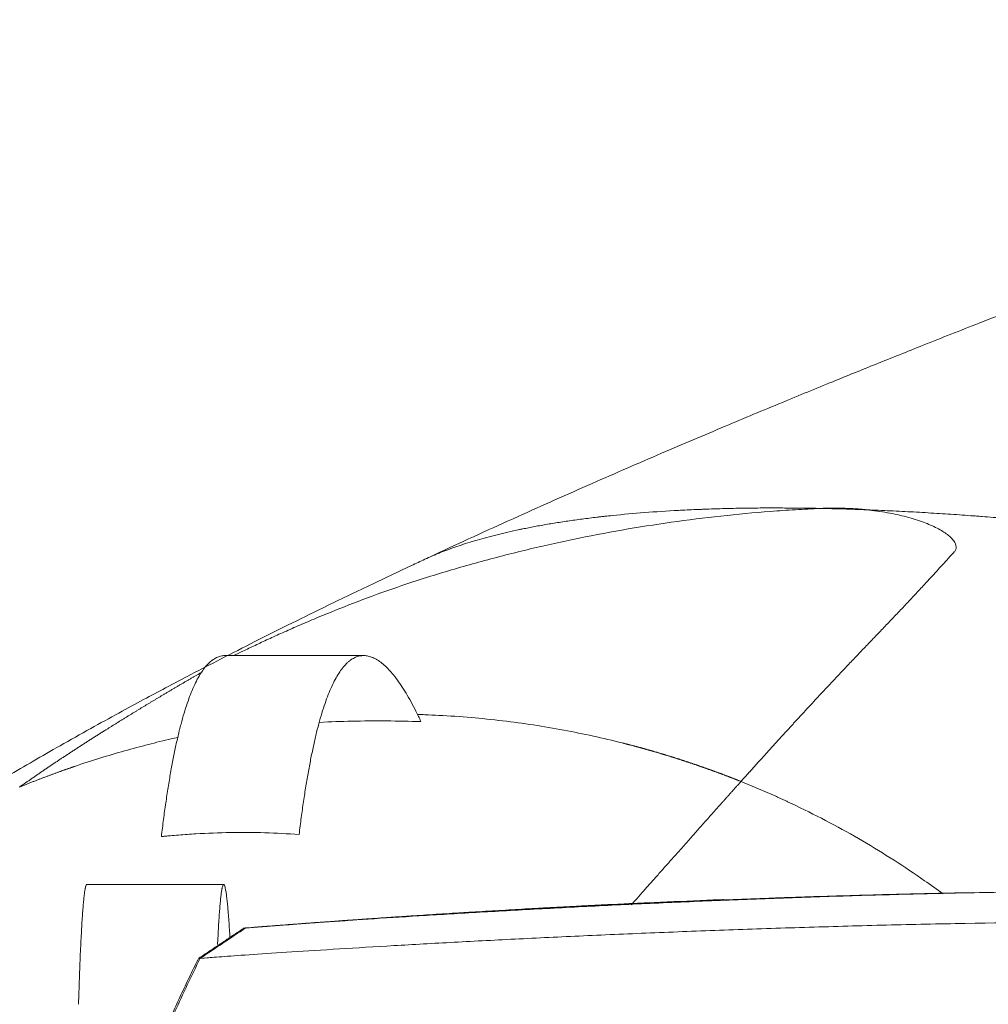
# Model space of a CAD drawing. Header units: millimetres. Extents: x 0 to 594, y 0 to 420.
# Tile 395 of 420: x 440 to 453, y 140 to 153. Entities that reach past the tile are written whole.
import ezdxf

# ---------------------------------------------------------------- set-up
doc = ezdxf.new("R2010")
doc.units = ezdxf.units.MM
doc.layers.add('1', color=7, linetype='Continuous', true_color=0xffffff)
doc.styles.add('Arial Unicode MS', font='txt')
doc.dimstyles.get("Standard").update_dxf_attribs({"dimtxt": 0.18, "dimasz": 0.18, "dimexe": 0.18, "dimexo": 0.0625, "dimgap": 0.09, "dimtad": 0, "dimtih": 1, "dimtoh": 1, "dimdec": 4, "dimzin": 0, "dimdsep": 46, "dimtxsty": 'Standard', "dimcen": 0.09, "dimadec": 0, "dimazin": 0, "dimtfac": 1, "dimtdec": 4, "dimtofl": 0, "dimtmove": 0, "dimatfit": 3, "dimfxl": 0, "dimtolj": 1, "dimtzin": 0, "dimarcsym": 0})

# ---------------------------------------------------------------- blocks, each defined once
blk = doc.blocks.new('_U4')
at = {"layer": '1', "color": 18, "lineweight": 13}
for p, q in [((437.936, 115.069), (437.936, 181.233)), ((519.436, 115.069), (519.436, 181.233)), ((437.936, 179.233), (472.602, 179.233)), ((519.436, 179.233), (484.769, 179.233))]:
    blk.add_line(p, q, dxfattribs=at)
at = {"layer": '1', "color": 18}
for points in [[(437.936, 179.233), (441.436, 180.171), (441.436, 178.295)], [(519.436, 179.233), (515.936, 178.295), (515.936, 180.171)]]:
    blk.add_solid(points, dxfattribs=at)
at = {"layer": '1', "color": 18, "linetype": 'Continuous', "lineweight": 13, "char_height": 3.5, "attachment_point": 7, "line_spacing_factor": 1.047437, "style": 'Arial Unicode MS'}
for s, insert in [('\\fArial Unicode MS|b0|i0;\\W1.0000;1.63', (474.288, 176.597)), ('\\fArial Unicode MS|b0|i0;\\W1.0000;DEFLATED TUBES WIDTH', (448.982, 169.538))]:
    blk.add_mtext(s, dxfattribs=dict(at, insert=insert))

msp = doc.modelspace()

# ---------------------------------------------------------------- linework, layer by layer
at = {"layer": '1', "color": 155, "linetype": 'Continuous', "lineweight": 13}
for p, q in [((444.892, 144.591), (443.121, 144.591)), ((443.102, 141.662), (441.351, 141.662)), ((443.462, 141.113), (443.459, 141.113))]:
    msp.add_line(p, q, dxfattribs=at)
for points, knots in [([(455.067, 149.726), (454.904, 149.665), (454.413, 149.479), (453.642, 149.185), (452.8, 148.857), (452.081, 148.573), (451.459, 148.324), (450.86, 148.081), (450.214, 147.816), (449.482, 147.51), (448.668, 147.164), (447.78, 146.779), (446.833, 146.356), (446.118, 146.031), (445.734, 145.85), (445.668, 145.819)], [0, 0, 0, 0, 0.045545, 0.138583, 0.221075, 0.293022, 0.354419, 0.412, 0.479621, 0.557709, 0.646275, 0.745336, 0.854917, 0.975054, 1, 1, 1, 1]), ([(450.734, 146.473), (450.658, 146.475), (450.506, 146.477), (450.354, 146.478), (450.202, 146.479), (450.127, 146.479), (449.975, 146.479), (449.899, 146.478), (449.747, 146.476), (449.672, 146.475), (449.52, 146.471), (449.445, 146.469), (449.331, 146.466), (449.293, 146.464), (449.246, 146.463), (449.237, 146.462), (449.218, 146.462), (449.208, 146.461), (449.18, 146.46), (449.086, 146.456), (448.993, 146.452), (448.772, 146.44), (448.628, 146.431), (448.347, 146.409), (448.21, 146.397), (448.043, 146.379), (448.001, 146.375), (447.96, 146.37), (447.943, 146.368), (447.935, 146.368), (447.911, 146.365), (447.829, 146.355), (447.75, 146.345), (447.625, 146.329), (447.564, 146.321), (447.445, 146.303), (447.387, 146.294), (447.273, 146.276), (447.161, 146.256), (447.054, 146.236), (446.976, 146.221), (446.95, 146.216), (446.918, 146.209), (446.911, 146.208), (446.899, 146.205), (446.879, 146.201), (446.861, 146.197), (446.798, 146.184), (446.75, 146.173), (446.656, 146.151), (446.61, 146.14), (446.521, 146.117), (446.477, 146.106), (446.393, 146.083), (446.352, 146.071), (446.272, 146.047), (446.233, 146.035), (446.158, 146.011), (446.121, 145.999), (446.049, 145.975), (446.014, 145.962), (445.947, 145.937), (445.914, 145.925), (445.866, 145.906), (445.842, 145.896), (445.815, 145.885), (445.803, 145.88), (445.796, 145.877), (445.792, 145.875), (445.758, 145.861), (445.728, 145.848), (445.688, 145.829), (445.677, 145.824), (445.665, 145.819)], [0, 0, 0, 0, 0.033997, 0.067995, 0.067995, 0.101992, 0.101992, 0.13599, 0.13599, 0.169987, 0.169987, 0.203984, 0.203984, 0.220983, 0.220983, 0.225233, 0.225233, 0.229483, 0.229483, 0.237982, 0.271979, 0.271979, 0.339974, 0.339974, 0.407969, 0.407969, 0.424968, 0.429217, 0.429217, 0.433467, 0.433467, 0.441966, 0.475964, 0.475964, 0.509961, 0.509961, 0.543959, 0.543959, 0.577956, 0.611953, 0.611953, 0.628952, 0.628952, 0.633202, 0.633202, 0.637452, 0.645951, 0.645951, 0.679948, 0.679948, 0.713946, 0.713946, 0.747943, 0.747943, 0.781941, 0.781941, 0.815938, 0.815938, 0.849935, 0.849935, 0.883933, 0.883933, 0.91793, 0.91793, 0.934929, 0.943428, 0.947678, 0.947678, 0.951928, 0.951928, 0.985925, 0.985925, 1, 1, 1, 1]), ([(445.709, 145.593), (445.913, 145.657), (446.323, 145.778), (446.944, 145.939), (447.568, 146.079), (447.987, 146.16), (448.407, 146.233), (448.827, 146.299), (449.461, 146.379), (449.885, 146.418), (450.203, 146.443), (450.362, 146.454), (450.548, 146.464), (450.628, 146.468), (450.681, 146.471), (450.707, 146.472), (450.734, 146.473)], [0, 0, 0, 0, 0.125, 0.25, 0.375, 0.5, 0.5, 0.625, 0.75, 0.875, 0.875, 0.9375, 0.96875, 0.984375, 0.984375, 1, 1, 1, 1]), ([(451.328, 146.456), (451.327, 146.456), (451.325, 146.456), (451.321, 146.456), (451.317, 146.457), (451.313, 146.457), (451.31, 146.457), (451.306, 146.458), (451.302, 146.458), (451.298, 146.459), (451.295, 146.459), (451.291, 146.459), (451.287, 146.46), (451.283, 146.46), (451.28, 146.46), (451.276, 146.461), (451.272, 146.461), (451.268, 146.461), (451.264, 146.462), (451.261, 146.462), (451.257, 146.462), (451.253, 146.463), (451.249, 146.463), (451.246, 146.463), (451.242, 146.464), (451.238, 146.464), (451.234, 146.464), (451.231, 146.464), (451.227, 146.465), (451.223, 146.465), (451.219, 146.465), (451.216, 146.466), (451.212, 146.466), (451.208, 146.466), (451.204, 146.466), (451.2, 146.467), (451.197, 146.467), (451.193, 146.467), (451.189, 146.467), (451.185, 146.468), (451.182, 146.468), (451.178, 146.468), (451.174, 146.468), (451.17, 146.469), (451.166, 146.469), (451.163, 146.469), (451.159, 146.469), (451.155, 146.47), (451.151, 146.47), (451.148, 146.47), (451.144, 146.47), (451.14, 146.47), (451.136, 146.471), (451.133, 146.471), (451.129, 146.471), (451.125, 146.471), (451.121, 146.472), (451.118, 146.472), (451.114, 146.472), (451.11, 146.472), (451.106, 146.472), (451.102, 146.472), (451.099, 146.473), (451.095, 146.473), (451.091, 146.473), (451.087, 146.473), (451.084, 146.473), (451.08, 146.473), (451.076, 146.474), (451.072, 146.474), (451.069, 146.474), (451.065, 146.474), (451.061, 146.474), (451.057, 146.474), (451.054, 146.474), (451.05, 146.475), (451.046, 146.475), (451.042, 146.475), (451.039, 146.475), (451.035, 146.475), (451.031, 146.475), (451.027, 146.475), (451.024, 146.475), (451.02, 146.475), (451.016, 146.476), (451.013, 146.476), (451.009, 146.476), (451.005, 146.476), (451.001, 146.476), (450.998, 146.476), (450.994, 146.476), (450.99, 146.476), (450.986, 146.476), (450.983, 146.476), (450.979, 146.476), (450.975, 146.476), (450.972, 146.476), (450.968, 146.477), (450.964, 146.477), (450.961, 146.477), (450.957, 146.477), (450.953, 146.477), (450.949, 146.477), (450.946, 146.477), (450.942, 146.477), (450.938, 146.477), (450.935, 146.477), (450.931, 146.477), (450.927, 146.477), (450.924, 146.477), (450.92, 146.477), (450.916, 146.477), (450.913, 146.477), (450.909, 146.477), (450.905, 146.477), (450.902, 146.477), (450.898, 146.477), (450.894, 146.477), (450.891, 146.477), (450.887, 146.477), (450.883, 146.477), (450.88, 146.477), (450.876, 146.477), (450.873, 146.477), (450.869, 146.477), (450.865, 146.477), (450.862, 146.477), (450.858, 146.477), (450.854, 146.477), (450.851, 146.476), (450.847, 146.476), (450.844, 146.476), (450.84, 146.476), (450.836, 146.476), (450.833, 146.476), (450.829, 146.476), (450.826, 146.476), (450.822, 146.476), (450.818, 146.476), (450.815, 146.476), (450.811, 146.476), (450.808, 146.476), (450.804, 146.476), (450.801, 146.475), (450.797, 146.475), (450.794, 146.475), (450.79, 146.475), (450.786, 146.475), (450.783, 146.475), (450.779, 146.475), (450.776, 146.475), (450.772, 146.475), (450.769, 146.474), (450.765, 146.474), (450.762, 146.474), (450.758, 146.474), (450.755, 146.474), (450.751, 146.474), (450.748, 146.474), (450.744, 146.474), (450.741, 146.473), (450.737, 146.473), (450.735, 146.473), (450.734, 146.473)], [0, 0, 0, 0, 0.006209, 0.012417, 0.018626, 0.024835, 0.031044, 0.037254, 0.043463, 0.049672, 0.055882, 0.062091, 0.068301, 0.07451, 0.08072, 0.08693, 0.09314, 0.09935, 0.10556, 0.11177, 0.11798, 0.124191, 0.130401, 0.136611, 0.142822, 0.149033, 0.155243, 0.161454, 0.167665, 0.173876, 0.180087, 0.186298, 0.192509, 0.19872, 0.204931, 0.211143, 0.217354, 0.223566, 0.229777, 0.235989, 0.242201, 0.248413, 0.254624, 0.260836, 0.267048, 0.27326, 0.279473, 0.285685, 0.291897, 0.29811, 0.304322, 0.310535, 0.316747, 0.32296, 0.329173, 0.335386, 0.341599, 0.347812, 0.354025, 0.360239, 0.366452, 0.372665, 0.378879, 0.385093, 0.391306, 0.39752, 0.403734, 0.409948, 0.416163, 0.422377, 0.428591, 0.434806, 0.441021, 0.447236, 0.45345, 0.459665, 0.465881, 0.472096, 0.478311, 0.484527, 0.490742, 0.496958, 0.503173, 0.509389, 0.515605, 0.52182, 0.528036, 0.534252, 0.540468, 0.546684, 0.5529, 0.559116, 0.565332, 0.571548, 0.577764, 0.58398, 0.590196, 0.596412, 0.602627, 0.608843, 0.615059, 0.621275, 0.62749, 0.633706, 0.639922, 0.646137, 0.652352, 0.658568, 0.664783, 0.670998, 0.677213, 0.683427, 0.689642, 0.695857, 0.702071, 0.708285, 0.714499, 0.720713, 0.726926, 0.73314, 0.739353, 0.745566, 0.751779, 0.757991, 0.764203, 0.770415, 0.776627, 0.782839, 0.78905, 0.795261, 0.801471, 0.807681, 0.813891, 0.820101, 0.82631, 0.832519, 0.838728, 0.844936, 0.851144, 0.857352, 0.863559, 0.869766, 0.875972, 0.882178, 0.888383, 0.894588, 0.900793, 0.906997, 0.913201, 0.919404, 0.925607, 0.931809, 0.938011, 0.944212, 0.950413, 0.956613, 0.962813, 0.969012, 0.975211, 0.981409, 0.987607, 0.993804, 1, 1, 1, 1]), ([(451.328, 146.456), (451.23, 146.459), (451.131, 146.463), (450.933, 146.469), (450.834, 146.471), (450.734, 146.473)], [0, 0, 0, 0, 0.5, 0.5, 1, 1, 1, 1]), ([(454.192, 146.244), (454.19, 146.244), (454.187, 146.245), (454.096, 146.254), (454.007, 146.263), (453.826, 146.281), (453.736, 146.29), (453.553, 146.307), (453.461, 146.315), (453.276, 146.332), (453.182, 146.34), (452.994, 146.355), (452.899, 146.363), (452.792, 146.371), (452.78, 146.372), (452.756, 146.373), (452.744, 146.374), (452.708, 146.377), (452.635, 146.382), (452.563, 146.388), (452.418, 146.398), (452.321, 146.404), (452.125, 146.416), (452.027, 146.422), (451.829, 146.433), (451.73, 146.438), (451.53, 146.447), (451.43, 146.452), (451.328, 146.456)], [0, 0, 0, 0, 0.002394, 0.002394, 0.102155, 0.102155, 0.201915, 0.201915, 0.301676, 0.301676, 0.401437, 0.401437, 0.501197, 0.501197, 0.513667, 0.513667, 0.526137, 0.526137, 0.551077, 0.600958, 0.600958, 0.700718, 0.700718, 0.800479, 0.800479, 0.900239, 0.900239, 1, 1, 1, 1]), ([(451.328, 146.456), (451.351, 146.453), (451.373, 146.451), (451.418, 146.445), (451.44, 146.442), (451.507, 146.433), (451.594, 146.419), (451.678, 146.403), (451.76, 146.385), (451.799, 146.375), (451.877, 146.355), (451.914, 146.344), (451.985, 146.321), (452.02, 146.31), (452.085, 146.285), (452.117, 146.273), (452.175, 146.247), (452.203, 146.234), (452.255, 146.207), (452.278, 146.194), (452.322, 146.166), (452.342, 146.153), (452.378, 146.125), (452.394, 146.111), (452.422, 146.084), (452.433, 146.071), (452.461, 146.031), (452.471, 146.005), (452.473, 145.97), (452.471, 145.958), (452.462, 145.936), (452.456, 145.926), (452.447, 145.916)], [0, 0, 0, 0, 0.03125, 0.03125, 0.0625, 0.0625, 0.125, 0.1875, 0.1875, 0.25, 0.25, 0.3125, 0.3125, 0.375, 0.375, 0.4375, 0.4375, 0.5, 0.5, 0.5625, 0.5625, 0.625, 0.625, 0.6875, 0.6875, 0.75, 0.75, 0.875, 0.875, 0.9375, 0.9375, 1, 1, 1, 1]), ([(452.447, 145.916), (452.436, 145.904), (452.414, 145.879), (452.38, 145.843), (452.347, 145.806), (452.314, 145.77), (452.281, 145.734), (452.248, 145.698), (452.215, 145.661), (452.181, 145.625), (452.148, 145.589), (452.115, 145.553), (452.052, 145.485), (451.96, 145.386), (451.838, 145.255), (451.716, 145.126), (451.594, 144.998), (451.472, 144.871), (451.351, 144.745), (451.231, 144.62), (451.113, 144.496), (451.032, 144.411), (450.988, 144.364), (450.979, 144.355), (450.971, 144.345), (450.962, 144.336), (450.953, 144.327), (450.945, 144.318), (450.936, 144.309), (450.928, 144.3), (450.919, 144.291), (450.911, 144.282), (450.902, 144.273), (450.894, 144.263), (450.885, 144.254), (450.877, 144.245), (450.868, 144.236), (450.86, 144.227), (450.851, 144.218), (450.843, 144.209), (450.834, 144.2), (450.826, 144.191), (450.817, 144.182), (450.809, 144.173), (450.8, 144.164), (450.792, 144.155), (450.783, 144.146), (450.775, 144.137), (450.767, 144.128), (450.758, 144.119), (450.75, 144.11), (450.741, 144.101), (450.733, 144.092), (450.725, 144.083), (450.716, 144.074), (450.708, 144.065), (450.7, 144.056), (450.691, 144.047), (450.683, 144.038), (450.675, 144.029), (450.666, 144.02), (450.658, 144.011), (450.65, 144.002), (450.642, 143.993), (450.633, 143.984), (450.625, 143.975), (450.617, 143.967), (450.609, 143.958), (450.6, 143.949), (450.592, 143.94), (450.584, 143.931), (450.576, 143.922), (450.568, 143.913), (450.559, 143.904), (450.551, 143.896), (450.543, 143.887), (450.535, 143.878), (450.527, 143.869), (450.519, 143.86), (450.51, 143.851), (450.502, 143.843), (450.494, 143.834), (450.486, 143.825), (450.478, 143.816), (450.47, 143.807), (450.462, 143.799), (450.454, 143.79), (450.446, 143.781), (450.438, 143.772), (450.43, 143.764), (450.421, 143.755), (450.413, 143.746), (450.405, 143.737), (450.397, 143.729), (450.389, 143.72), (450.381, 143.711), (450.373, 143.702), (450.365, 143.694), (450.357, 143.685), (450.35, 143.676), (450.342, 143.668), (450.334, 143.659), (450.326, 143.65), (450.318, 143.642), (450.31, 143.633), (450.302, 143.624), (450.294, 143.616), (450.286, 143.607), (450.278, 143.598), (450.27, 143.59), (450.262, 143.581), (450.255, 143.573), (450.247, 143.564), (450.239, 143.555), (450.231, 143.547), (450.223, 143.538), (450.215, 143.53), (450.208, 143.521), (450.2, 143.513), (450.192, 143.504), (450.184, 143.496), (450.177, 143.487), (450.169, 143.478), (450.161, 143.47), (450.153, 143.461), (450.146, 143.453), (450.138, 143.444), (450.13, 143.436), (450.122, 143.427), (450.115, 143.419), (450.107, 143.41), (450.099, 143.402), (450.092, 143.394), (450.084, 143.385), (450.076, 143.377), (450.069, 143.368), (450.061, 143.36), (450.053, 143.351), (450.046, 143.343), (450.038, 143.335), (450.031, 143.326), (450.023, 143.318), (450.015, 143.309), (450.008, 143.301), (450, 143.293), (449.993, 143.284), (449.985, 143.276), (449.978, 143.268), (449.97, 143.259), (449.962, 143.251), (449.955, 143.243), (449.947, 143.234), (449.94, 143.226), (449.932, 143.218), (449.925, 143.209), (449.917, 143.201), (449.91, 143.193), (449.903, 143.185), (449.895, 143.176), (449.888, 143.168), (449.88, 143.16), (449.873, 143.152), (449.865, 143.143), (449.858, 143.135), (449.851, 143.127), (449.843, 143.119), (449.836, 143.11), (449.828, 143.102), (449.821, 143.094), (449.814, 143.086), (449.806, 143.078), (449.799, 143.07), (449.792, 143.061), (449.784, 143.053), (449.777, 143.045), (449.77, 143.037), (449.762, 143.029), (449.755, 143.021), (449.748, 143.013), (449.741, 143.005), (449.733, 142.997), (449.726, 142.988), (449.721, 142.983), (449.719, 142.98)], [0, 0, 0, 0, 0.011364, 0.022727, 0.034091, 0.045455, 0.056818, 0.068182, 0.079545, 0.090909, 0.102273, 0.113636, 0.125, 0.166667, 0.208333, 0.25, 0.291666, 0.333333, 0.375, 0.416667, 0.458333, 0.5, 0.503105, 0.506211, 0.509317, 0.512422, 0.515528, 0.518633, 0.521739, 0.524845, 0.52795, 0.531056, 0.534161, 0.537267, 0.540372, 0.543478, 0.546584, 0.549689, 0.552795, 0.5559, 0.559006, 0.562112, 0.565217, 0.568323, 0.571428, 0.574534, 0.57764, 0.580745, 0.583851, 0.586956, 0.590062, 0.593168, 0.596273, 0.599379, 0.602484, 0.60559, 0.608695, 0.611801, 0.614907, 0.618012, 0.621118, 0.624223, 0.627329, 0.630435, 0.63354, 0.636646, 0.639751, 0.642857, 0.645963, 0.649068, 0.652174, 0.655279, 0.658385, 0.661491, 0.664596, 0.667702, 0.670807, 0.673913, 0.677019, 0.680124, 0.68323, 0.686335, 0.689441, 0.692547, 0.695652, 0.698758, 0.701863, 0.704969, 0.708074, 0.71118, 0.714286, 0.717391, 0.720497, 0.723602, 0.726708, 0.729814, 0.732919, 0.736025, 0.73913, 0.742236, 0.745342, 0.748447, 0.751553, 0.754658, 0.757764, 0.76087, 0.763975, 0.767081, 0.770186, 0.773292, 0.776398, 0.779503, 0.782609, 0.785714, 0.78882, 0.791925, 0.795031, 0.798137, 0.801242, 0.804348, 0.807453, 0.810559, 0.813665, 0.81677, 0.819876, 0.822981, 0.826087, 0.829193, 0.832298, 0.835404, 0.838509, 0.841615, 0.844721, 0.847826, 0.850932, 0.854037, 0.857143, 0.860249, 0.863354, 0.86646, 0.869565, 0.872671, 0.875777, 0.878882, 0.881988, 0.885093, 0.888199, 0.891304, 0.89441, 0.897516, 0.900621, 0.903727, 0.906832, 0.909938, 0.913044, 0.916149, 0.919255, 0.92236, 0.925466, 0.928572, 0.931677, 0.934783, 0.937888, 0.940994, 0.944099, 0.947205, 0.950311, 0.953416, 0.956522, 0.959627, 0.962733, 0.965839, 0.968944, 0.97205, 0.975155, 0.978261, 0.981366, 0.984472, 0.987578, 0.990683, 0.993789, 0.996894, 1, 1, 1, 1]), ([(445.673, 145.822), (445.616, 145.796), (445.391, 145.69), (444.975, 145.493), (444.466, 145.248), (443.966, 145.002), (443.509, 144.774), (443.078, 144.554), (442.698, 144.357), (442.371, 144.185), (442.065, 144.022), (441.745, 143.848), (441.387, 143.652), (441.022, 143.447), (440.668, 143.243), (440.34, 143.051), (440.025, 142.863), (439.704, 142.668), (439.337, 142.44), (438.904, 142.161), (438.438, 141.851), (438.124, 141.632), (437.975, 141.525)], [0, 0, 0, 0, 0.019178, 0.077006, 0.144221, 0.197985, 0.256217, 0.310897, 0.358938, 0.400329, 0.436511, 0.477533, 0.524563, 0.576935, 0.623327, 0.668233, 0.711654, 0.75396, 0.803357, 0.863276, 0.933805, 1, 1, 1, 1]), ([(443.229, 144.59), (443.267, 144.609), (443.306, 144.628), (443.397, 144.672), (443.449, 144.696), (443.558, 144.748), (443.614, 144.774), (443.732, 144.828), (443.793, 144.856), (443.918, 144.912), (443.984, 144.941), (444.117, 144.999), (444.186, 145.028), (444.399, 145.118), (444.548, 145.178), (444.859, 145.299), (445.02, 145.36), (445.356, 145.478), (445.53, 145.537), (445.709, 145.593)], [0, 0, 0, 0, 0.070003, 0.070003, 0.154549, 0.154549, 0.239094, 0.239094, 0.323639, 0.323639, 0.408184, 0.408184, 0.492729, 0.492729, 0.661819, 0.661819, 0.83091, 0.83091, 1, 1, 1, 1]), ([(443.12, 144.591), (443.105, 144.591), (443.072, 144.588), (443.022, 144.573), (442.983, 144.552), (442.961, 144.537), (442.955, 144.532), (442.953, 144.531), (442.949, 144.527), (442.938, 144.519), (442.927, 144.51), (442.902, 144.487), (442.869, 144.451), (442.821, 144.387), (442.775, 144.31), (442.73, 144.222), (442.687, 144.122), (442.645, 144.011), (442.604, 143.887), (442.578, 143.797), (442.559, 143.726), (442.549, 143.69), (442.538, 143.647), (442.533, 143.628), (442.53, 143.615), (442.529, 143.609), (442.515, 143.551), (442.49, 143.445), (442.456, 143.276), (442.422, 143.097), (442.391, 142.907), (442.36, 142.707), (442.331, 142.498), (442.313, 142.351), (442.304, 142.276)], [0, 0, 0, 0, 0.040937, 0.091414, 0.141891, 0.15451, 0.15451, 0.16082, 0.16082, 0.167129, 0.192368, 0.192368, 0.242845, 0.293322, 0.343799, 0.394276, 0.444753, 0.49523, 0.545707, 0.596184, 0.596184, 0.621422, 0.634042, 0.640351, 0.640351, 0.646661, 0.646661, 0.697138, 0.747615, 0.798092, 0.848569, 0.899046, 0.949523, 1, 1, 1, 1]), ([(444.066, 142.302), (444.075, 142.376), (444.093, 142.52), (444.122, 142.726), (444.153, 142.923), (444.185, 143.109), (444.218, 143.286), (444.253, 143.453), (444.277, 143.557), (444.302, 143.658), (444.315, 143.706), (444.341, 143.799), (444.367, 143.888), (444.408, 144.01), (444.45, 144.121), (444.494, 144.22), (444.539, 144.307), (444.585, 144.383), (444.633, 144.448), (444.666, 144.483), (444.691, 144.506), (444.704, 144.517), (444.717, 144.527), (444.723, 144.532), (444.726, 144.534), (444.73, 144.537), (444.749, 144.55), (444.787, 144.571), (444.84, 144.588), (444.877, 144.591), (444.914, 144.591), (444.932, 144.588), (444.97, 144.58), (445.008, 144.568), (445.066, 144.538), (445.125, 144.496), (445.185, 144.443), (445.226, 144.399), (445.257, 144.364), (445.27, 144.348), (445.283, 144.332), (445.288, 144.325), (445.291, 144.322), (445.298, 144.312), (445.324, 144.278), (445.371, 144.211), (445.434, 144.112), (445.498, 144.001), (445.561, 143.88), (445.604, 143.792), (445.625, 143.746)], [0, 0, 0, 0, 0.03125, 0.0625, 0.09375, 0.125, 0.15625, 0.1875, 0.21875, 0.21875, 0.25, 0.25, 0.28125, 0.3125, 0.34375, 0.375, 0.40625, 0.4375, 0.46875, 0.5, 0.5, 0.515625, 0.523438, 0.523438, 0.527344, 0.527344, 0.53125, 0.5625, 0.59375, 0.625, 0.625, 0.65625, 0.65625, 0.6875, 0.71875, 0.75, 0.78125, 0.8125, 0.8125, 0.828125, 0.832031, 0.832031, 0.835938, 0.835938, 0.84375, 0.875, 0.90625, 0.9375, 0.96875, 1, 1, 1, 1]), ([(440.489, 142.909), (440.495, 142.913), (440.507, 142.921), (440.525, 142.934), (440.543, 142.947), (440.561, 142.959), (440.579, 142.972), (440.598, 142.985), (440.616, 142.997), (440.634, 143.01), (440.652, 143.023), (440.671, 143.035), (440.689, 143.048), (440.708, 143.061), (440.726, 143.073), (440.745, 143.086), (440.763, 143.099), (440.782, 143.111), (440.8, 143.124), (440.819, 143.137), (440.838, 143.15), (440.857, 143.162), (440.875, 143.175), (440.894, 143.188), (440.913, 143.2), (440.932, 143.213), (440.951, 143.226), (440.97, 143.238), (440.989, 143.251), (441.008, 143.264), (441.027, 143.277), (441.047, 143.289), (441.066, 143.302), (441.085, 143.315), (441.105, 143.327), (441.124, 143.34), (441.143, 143.353), (441.163, 143.366), (441.182, 143.378), (441.202, 143.391), (441.222, 143.404), (441.241, 143.417), (441.261, 143.429), (441.281, 143.442), (441.301, 143.455), (441.32, 143.468), (441.34, 143.48), (441.36, 143.493), (441.38, 143.506), (441.4, 143.519), (441.42, 143.532), (441.44, 143.544), (441.461, 143.557), (441.481, 143.57), (441.501, 143.583), (441.521, 143.595), (441.541, 143.608), (441.562, 143.621), (441.582, 143.634), (441.601, 143.645), (441.618, 143.656), (441.634, 143.666), (441.65, 143.676), (441.666, 143.686), (441.681, 143.696), (441.697, 143.706), (441.713, 143.715), (441.729, 143.725), (441.745, 143.735), (441.761, 143.745), (441.777, 143.755), (441.792, 143.765), (441.808, 143.774), (441.824, 143.784), (441.84, 143.794), (441.856, 143.804), (441.872, 143.814), (441.888, 143.823), (441.904, 143.833), (441.92, 143.843), (441.936, 143.853), (441.952, 143.862), (441.968, 143.872), (441.984, 143.882), (442, 143.892), (442.015, 143.901), (442.031, 143.911), (442.047, 143.921), (442.063, 143.93), (442.079, 143.94), (442.095, 143.95), (442.111, 143.959), (442.127, 143.969), (442.143, 143.979), (442.159, 143.988), (442.175, 143.998), (442.191, 144.007), (442.207, 144.017), (442.223, 144.027), (442.239, 144.036), (442.255, 144.046), (442.271, 144.055), (442.287, 144.065), (442.303, 144.074), (442.319, 144.084), (442.334, 144.093), (442.35, 144.103), (442.366, 144.112), (442.382, 144.122), (442.398, 144.131), (442.414, 144.141), (442.43, 144.15), (442.446, 144.16), (442.462, 144.169), (442.478, 144.179), (442.494, 144.188), (442.51, 144.197), (442.526, 144.207), (442.542, 144.216), (442.558, 144.225), (442.573, 144.235), (442.589, 144.244), (442.605, 144.253), (442.621, 144.263), (442.637, 144.272), (442.653, 144.281), (442.669, 144.291), (442.685, 144.3), (442.701, 144.309), (442.717, 144.318), (442.733, 144.328), (442.749, 144.337), (442.765, 144.346), (442.781, 144.355), (442.791, 144.361), (442.797, 144.364)], [0, 0, 0, 0, 0.008621, 0.017242, 0.025863, 0.034483, 0.043104, 0.051725, 0.060346, 0.068966, 0.077587, 0.086208, 0.094828, 0.103449, 0.11207, 0.12069, 0.129311, 0.137931, 0.146552, 0.155173, 0.163793, 0.172414, 0.181035, 0.189655, 0.198276, 0.206896, 0.215517, 0.224138, 0.232758, 0.241379, 0.25, 0.25862, 0.267241, 0.275862, 0.284483, 0.293103, 0.301724, 0.310345, 0.318966, 0.327587, 0.336207, 0.344828, 0.353449, 0.36207, 0.37069, 0.379311, 0.387932, 0.396553, 0.405173, 0.413794, 0.422415, 0.431035, 0.439656, 0.448277, 0.456897, 0.465518, 0.474139, 0.482759, 0.49138, 0.5, 0.506667, 0.513334, 0.52, 0.526667, 0.533334, 0.54, 0.546667, 0.553333, 0.56, 0.566667, 0.573333, 0.58, 0.586667, 0.593333, 0.6, 0.606666, 0.613333, 0.62, 0.626666, 0.633333, 0.64, 0.646666, 0.653333, 0.66, 0.666666, 0.673333, 0.68, 0.686666, 0.693333, 0.7, 0.706666, 0.713333, 0.72, 0.726666, 0.733333, 0.74, 0.746667, 0.753333, 0.76, 0.766667, 0.773333, 0.78, 0.786667, 0.793333, 0.8, 0.806667, 0.813333, 0.82, 0.826667, 0.833333, 0.84, 0.846667, 0.853333, 0.86, 0.866667, 0.873333, 0.88, 0.886667, 0.893333, 0.9, 0.906667, 0.913333, 0.92, 0.926667, 0.933333, 0.94, 0.946667, 0.953333, 0.96, 0.966667, 0.973333, 0.98, 0.986667, 0.993333, 1, 1, 1, 1]), ([(449.719, 142.98), (449.715, 142.982), (449.708, 142.985), (449.697, 142.989), (449.686, 142.993), (449.675, 142.998), (449.664, 143.002), (449.653, 143.007), (449.642, 143.011), (449.631, 143.015), (449.62, 143.019), (449.609, 143.024), (449.598, 143.028), (449.587, 143.032), (449.576, 143.037), (449.565, 143.041), (449.554, 143.045), (449.543, 143.049), (449.532, 143.054), (449.52, 143.058), (449.509, 143.062), (449.498, 143.066), (449.487, 143.07), (449.476, 143.075), (449.465, 143.079), (449.454, 143.083), (449.443, 143.087), (449.431, 143.091), (449.42, 143.095), (449.409, 143.1), (449.398, 143.104), (449.387, 143.108), (449.375, 143.112), (449.364, 143.116), (449.353, 143.12), (449.342, 143.124), (449.331, 143.128), (449.319, 143.132), (449.308, 143.136), (449.297, 143.14), (449.285, 143.144), (449.274, 143.148), (449.263, 143.152), (449.252, 143.156), (449.24, 143.16), (449.229, 143.164), (449.218, 143.168), (449.206, 143.172), (449.195, 143.176), (449.184, 143.18), (449.172, 143.184), (449.161, 143.188), (449.15, 143.192), (449.138, 143.196), (449.127, 143.2), (449.115, 143.203), (449.104, 143.207), (449.093, 143.211), (449.081, 143.215), (449.07, 143.219), (449.058, 143.223), (449.047, 143.227), (449.035, 143.23), (449.024, 143.234), (449.012, 143.238), (449.001, 143.242), (448.989, 143.245), (448.978, 143.249), (448.966, 143.253), (448.955, 143.257), (448.943, 143.26), (448.932, 143.264), (448.92, 143.268), (448.909, 143.271), (448.897, 143.275), (448.886, 143.279), (448.874, 143.282), (448.863, 143.286), (448.851, 143.29), (448.839, 143.293), (448.828, 143.297), (448.816, 143.301), (448.805, 143.304), (448.793, 143.308), (448.781, 143.311), (448.77, 143.315), (448.758, 143.319), (448.746, 143.322), (448.735, 143.326), (448.723, 143.329), (448.711, 143.333), (448.7, 143.336), (448.688, 143.34), (448.676, 143.343), (448.664, 143.347), (448.653, 143.35), (448.641, 143.354), (448.629, 143.357), (448.617, 143.36), (448.606, 143.364), (448.594, 143.367), (448.582, 143.371), (448.57, 143.374), (448.559, 143.377), (448.547, 143.381), (448.535, 143.384), (448.523, 143.387), (448.511, 143.391), (448.499, 143.394), (448.488, 143.397), (448.476, 143.401), (448.464, 143.404), (448.452, 143.407), (448.44, 143.411), (448.428, 143.414), (448.416, 143.417), (448.404, 143.42), (448.393, 143.424), (448.381, 143.427), (448.369, 143.43), (448.357, 143.433), (448.345, 143.436), (448.333, 143.439), (448.321, 143.443), (448.309, 143.446), (448.297, 143.449), (448.285, 143.452), (448.273, 143.455), (448.261, 143.458), (448.249, 143.461), (448.237, 143.464), (448.225, 143.468), (448.213, 143.471), (448.082, 143.504), (447.829, 143.563), (447.45, 143.64), (447.063, 143.706), (446.668, 143.759), (446.264, 143.801), (445.932, 143.823), (445.703, 143.834), (445.612, 143.837), (445.58, 143.838)], [0, 0, 0, 0, 0.002776, 0.005553, 0.008332, 0.011111, 0.013891, 0.016673, 0.019455, 0.022239, 0.025023, 0.027809, 0.030596, 0.033384, 0.036173, 0.038963, 0.041754, 0.044546, 0.047339, 0.050133, 0.052929, 0.055725, 0.058523, 0.061321, 0.064121, 0.066921, 0.069723, 0.072526, 0.07533, 0.078135, 0.080941, 0.083749, 0.086557, 0.089366, 0.092177, 0.094988, 0.097801, 0.100615, 0.10343, 0.106245, 0.109062, 0.111881, 0.1147, 0.11752, 0.120341, 0.123164, 0.125987, 0.128812, 0.131638, 0.134465, 0.137293, 0.140122, 0.142952, 0.145783, 0.148616, 0.151449, 0.154284, 0.157119, 0.159956, 0.162794, 0.165633, 0.168473, 0.171315, 0.174157, 0.177, 0.179845, 0.182691, 0.185538, 0.188385, 0.191234, 0.194085, 0.196936, 0.199788, 0.202642, 0.205497, 0.208352, 0.211209, 0.214067, 0.216926, 0.219787, 0.222648, 0.225511, 0.228374, 0.231239, 0.234105, 0.236972, 0.23984, 0.242709, 0.24558, 0.248451, 0.251324, 0.254198, 0.257073, 0.259949, 0.262826, 0.265705, 0.268584, 0.271465, 0.274347, 0.27723, 0.280114, 0.282999, 0.285886, 0.288774, 0.291662, 0.294552, 0.297443, 0.300335, 0.303229, 0.306123, 0.309019, 0.311916, 0.314814, 0.317713, 0.320613, 0.323515, 0.326417, 0.329321, 0.332226, 0.335132, 0.338039, 0.340948, 0.343858, 0.346768, 0.34968, 0.352593, 0.355508, 0.358423, 0.36134, 0.364258, 0.367177, 0.370097, 0.373018, 0.375941, 0.465472, 0.556422, 0.648826, 0.742721, 0.838149, 0.935156, 0.977519, 1, 1, 1, 1]), ([(445.625, 143.746), (445.478, 143.751), (445.331, 143.754), (445.037, 143.756), (444.89, 143.755), (444.605, 143.749), (444.466, 143.744), (444.328, 143.737)], [0, 0, 0, 0, 0.340774, 0.340774, 0.681547, 0.681547, 1, 1, 1, 1]), ([(442.515, 143.545), (442.487, 143.538), (442.361, 143.51), (442.133, 143.454), (441.828, 143.372), (441.513, 143.279), (441.296, 143.208), (441.178, 143.168), (441.164, 143.163), (441.15, 143.158), (441.135, 143.153), (441.121, 143.148), (441.106, 143.143), (441.091, 143.137), (441.075, 143.132), (441.06, 143.126), (441.044, 143.121), (441.028, 143.115), (441.012, 143.11), (440.996, 143.104), (440.98, 143.098), (440.963, 143.092), (440.946, 143.086), (440.929, 143.079), (440.912, 143.073), (440.895, 143.067), (440.877, 143.06), (440.86, 143.054), (440.842, 143.047), (440.824, 143.04), (440.806, 143.033), (440.787, 143.026), (440.768, 143.019), (440.75, 143.012), (440.731, 143.005), (440.712, 142.997), (440.692, 142.99), (440.673, 142.982), (440.653, 142.975), (440.633, 142.967), (440.613, 142.959), (440.593, 142.951), (440.572, 142.943), (440.552, 142.934), (440.531, 142.926), (440.51, 142.917), (440.496, 142.912), (440.489, 142.909)], [0, 0, 0, 0, 0.040268, 0.182785, 0.331341, 0.485955, 0.64665, 0.653592, 0.660632, 0.667768, 0.675002, 0.682332, 0.689759, 0.697284, 0.704905, 0.712623, 0.720437, 0.728349, 0.736358, 0.744464, 0.752667, 0.760966, 0.769363, 0.777856, 0.786447, 0.795135, 0.803919, 0.812801, 0.821779, 0.830855, 0.840028, 0.849298, 0.858664, 0.868128, 0.877689, 0.887348, 0.897103, 0.906955, 0.916905, 0.926951, 0.937095, 0.947336, 0.957675, 0.96811, 0.978643, 0.989273, 1, 1, 1, 1]), ([(448.315, 141.401), (448.338, 141.427), (448.391, 141.487), (448.474, 141.581), (448.565, 141.683), (448.658, 141.788), (448.754, 141.896), (448.852, 142.006), (448.952, 142.119), (449.055, 142.235), (449.159, 142.353), (449.267, 142.474), (449.344, 142.561), (449.39, 142.613), (449.404, 142.628), (449.418, 142.644), (449.432, 142.66), (449.446, 142.675), (449.46, 142.691), (449.474, 142.707), (449.488, 142.723), (449.502, 142.739), (449.517, 142.754), (449.531, 142.77), (449.545, 142.786), (449.559, 142.802), (449.574, 142.818), (449.588, 142.834), (449.602, 142.85), (449.617, 142.867), (449.631, 142.883), (449.646, 142.899), (449.66, 142.915), (449.675, 142.931), (449.69, 142.948), (449.704, 142.964), (449.714, 142.975), (449.719, 142.98)], [0, 0, 0, 0, 0.05981, 0.13213, 0.204453, 0.276776, 0.3491, 0.421423, 0.493746, 0.566066, 0.638385, 0.710707, 0.783033, 0.792074, 0.801114, 0.810155, 0.819195, 0.828236, 0.837276, 0.846316, 0.855357, 0.864397, 0.873437, 0.882477, 0.891517, 0.900557, 0.909597, 0.918637, 0.927678, 0.936718, 0.945758, 0.954798, 0.963838, 0.972879, 0.981919, 0.99096, 1, 1, 1, 1]), ([(452.304, 141.544), (452.226, 141.601), (452.021, 141.748), (451.679, 141.976), (451.275, 142.224), (450.856, 142.457), (450.562, 142.605), (450.403, 142.681), (450.383, 142.69), (450.364, 142.699), (450.344, 142.709), (450.324, 142.718), (450.305, 142.727), (450.285, 142.736), (450.265, 142.745), (450.245, 142.755), (450.225, 142.764), (450.205, 142.773), (450.185, 142.782), (450.166, 142.791), (450.146, 142.8), (450.126, 142.809), (450.105, 142.817), (450.085, 142.826), (450.065, 142.835), (450.045, 142.844), (450.025, 142.853), (450.005, 142.861), (449.985, 142.87), (449.964, 142.879), (449.944, 142.887), (449.924, 142.896), (449.903, 142.905), (449.883, 142.913), (449.863, 142.922), (449.842, 142.93), (449.822, 142.939), (449.801, 142.947), (449.781, 142.955), (449.76, 142.964), (449.739, 142.972), (449.726, 142.978), (449.719, 142.98)], [0, 0, 0, 0, 0.097373, 0.255493, 0.415383, 0.577117, 0.740766, 0.748084, 0.755407, 0.762735, 0.770069, 0.777407, 0.784751, 0.792099, 0.799453, 0.806813, 0.814177, 0.821547, 0.828922, 0.836302, 0.843687, 0.851077, 0.858473, 0.865874, 0.87328, 0.880692, 0.888109, 0.895531, 0.902958, 0.910391, 0.917829, 0.925273, 0.932721, 0.940175, 0.947635, 0.955099, 0.962569, 0.970045, 0.977525, 0.985012, 0.992503, 1, 1, 1, 1]), ([(444.066, 142.302), (443.92, 142.313), (443.773, 142.32), (443.481, 142.329), (443.334, 142.33), (443.04, 142.325), (442.893, 142.32), (442.673, 142.307), (442.599, 142.302), (442.488, 142.293), (442.433, 142.288), (442.369, 142.282), (442.341, 142.28), (442.322, 142.278), (442.313, 142.277), (442.304, 142.276)], [0, 0, 0, 0, 0.25, 0.25, 0.5, 0.5, 0.75, 0.75, 0.875, 0.875, 0.9375, 0.96875, 0.984375, 0.984375, 1, 1, 1, 1]), ([(441.351, 141.662), (441.351, 141.662), (441.348, 141.662), (441.342, 141.656), (441.338, 141.642), (441.334, 141.629), (441.332, 141.622), (441.331, 141.615), (441.33, 141.612), (441.33, 141.611), (441.329, 141.606), (441.328, 141.603), (441.325, 141.587), (441.321, 141.557), (441.314, 141.5), (441.307, 141.431), (441.3, 141.351), (441.293, 141.259), (441.287, 141.155), (441.28, 141.04), (441.274, 140.913), (441.269, 140.82), (441.266, 140.748), (441.265, 140.723), (441.264, 140.692), (441.264, 140.685), (441.263, 140.673), (441.262, 140.653), (441.262, 140.634), (441.259, 140.569), (441.255, 140.462), (441.25, 140.299), (441.246, 140.187), (441.244, 140.134)], [0, 0, 0, 0, 0.012118, 0.074421, 0.136725, 0.136725, 0.167876, 0.175664, 0.175664, 0.183452, 0.183452, 0.199028, 0.199028, 0.261331, 0.323635, 0.385938, 0.448241, 0.510545, 0.572848, 0.635152, 0.697455, 0.759758, 0.759758, 0.79091, 0.79091, 0.798698, 0.798698, 0.806486, 0.822062, 0.822062, 0.884365, 0.946668, 1, 1, 1, 1]), ([(443.023, 140.895), (443.023, 140.9), (443.026, 140.95), (443.03, 141.04), (443.037, 141.155), (443.043, 141.259), (443.05, 141.351), (443.057, 141.431), (443.064, 141.5), (443.071, 141.557), (443.076, 141.587), (443.079, 141.603), (443.079, 141.606), (443.08, 141.611), (443.081, 141.612), (443.081, 141.615), (443.083, 141.622), (443.084, 141.628), (443.088, 141.642), (443.093, 141.656), (443.1, 141.664), (443.107, 141.661), (443.115, 141.645), (443.122, 141.617), (443.13, 141.578), (443.137, 141.526), (443.145, 141.462), (443.15, 141.412), (443.153, 141.381), (443.153, 141.377), (443.154, 141.37), (443.155, 141.36), (443.157, 141.334), (443.159, 141.312), (443.163, 141.265), (443.165, 141.231), (443.17, 141.161), (443.173, 141.124), (443.177, 141.055), (443.179, 141.023), (443.181, 140.989)], [0, 0, 0, 0, 0.005589, 0.05121, 0.096832, 0.142453, 0.188075, 0.233696, 0.279318, 0.324939, 0.37056, 0.37056, 0.381966, 0.381966, 0.387669, 0.387669, 0.393371, 0.416182, 0.416182, 0.461803, 0.507425, 0.553046, 0.598668, 0.644289, 0.689911, 0.735532, 0.781154, 0.826775, 0.826775, 0.832478, 0.832478, 0.838181, 0.849586, 0.872397, 0.872397, 0.918018, 0.918018, 0.96364, 0.96364, 1, 1, 1, 1]), ([(454.805, 141.583), (454.14, 141.58), (453.151, 141.569), (451.858, 141.54), (450.904, 141.513), (449.968, 141.48), (449.055, 141.444), (448.17, 141.404), (447.321, 141.361), (446.516, 141.317), (445.767, 141.273), (445.09, 141.23), (444.5, 141.19), (444.018, 141.155), (443.721, 141.133), (443.552, 141.12), (443.428, 141.11), (443.388, 141.107), (443.383, 141.107)], [0, 0, 0, 0, 0.12499, 0.18749, 0.249991, 0.312492, 0.374993, 0.437493, 0.499994, 0.562495, 0.624996, 0.687496, 0.749997, 0.812498, 0.874999, 0.906249, 0.937499, 1, 1, 1, 1]), ([(452.675, 141.559), (452.592, 141.557), (452.508, 141.556), (452.385, 141.553), (452.345, 141.552), (452.265, 141.551), (452.145, 141.548), (452.026, 141.545), (451.788, 141.54), (451.629, 141.536), (451.314, 141.527), (451.157, 141.523), (450.845, 141.514), (450.69, 141.509), (450.458, 141.501), (450.343, 141.497), (450.227, 141.493), (450.151, 141.491), (450.112, 141.489), (449.921, 141.482), (449.77, 141.477), (449.468, 141.465), (449.319, 141.459), (448.873, 141.441), (448.581, 141.428), (448.259, 141.413), (448.205, 141.41), (448.151, 141.407), (448.116, 141.406), (448.098, 141.405), (448.009, 141.401), (447.868, 141.394), (447.729, 141.387), (447.591, 141.38), (447.522, 141.376), (447.385, 141.369), (447.25, 141.362), (447.049, 141.351), (446.918, 141.344), (446.787, 141.336), (446.723, 141.333), (446.53, 141.322), (446.404, 141.314), (446.265, 141.306), (446.25, 141.305), (446.219, 141.303), (446.173, 141.301), (446.066, 141.294), (445.977, 141.289), (445.903, 141.284), (445.888, 141.283), (445.859, 141.281), (445.844, 141.28), (445.801, 141.278), (445.714, 141.272), (445.572, 141.263), (445.462, 141.256), (445.394, 141.252), (445.381, 141.251), (445.354, 141.249), (445.34, 141.248), (445.3, 141.246), (445.274, 141.244), (445.196, 141.239), (445.093, 141.232), (444.995, 141.225), (444.899, 141.219), (444.852, 141.216), (444.783, 141.211), (444.76, 141.209), (444.715, 141.206), (444.693, 141.205), (444.584, 141.197), (444.501, 141.191), (444.344, 141.18), (444.197, 141.169), (444.069, 141.16), (443.996, 141.154), (443.974, 141.153), (443.95, 141.151), (443.94, 141.15), (443.933, 141.15), (443.929, 141.149), (443.899, 141.147), (443.874, 141.145), (443.802, 141.14), (443.761, 141.136), (443.688, 141.131), (443.658, 141.128), (443.63, 141.126), (443.627, 141.126), (443.624, 141.126)], [0, 0, 0, 0, 0.020279, 0.020279, 0.030029, 0.030029, 0.039778, 0.059278, 0.059278, 0.098276, 0.098276, 0.137275, 0.137275, 0.176273, 0.176273, 0.195773, 0.205522, 0.205522, 0.215272, 0.215272, 0.25427, 0.25427, 0.293269, 0.293269, 0.371266, 0.371266, 0.381016, 0.38589, 0.38589, 0.390765, 0.390765, 0.410264, 0.429764, 0.429764, 0.449263, 0.449263, 0.468762, 0.488261, 0.507761, 0.507761, 0.52726, 0.52726, 0.566258, 0.566258, 0.571133, 0.571133, 0.576008, 0.585758, 0.605257, 0.605257, 0.610132, 0.610132, 0.615007, 0.615007, 0.624756, 0.644256, 0.663755, 0.663755, 0.66863, 0.66863, 0.673504, 0.673504, 0.683254, 0.683254, 0.702753, 0.722253, 0.722253, 0.741752, 0.741752, 0.751501, 0.751501, 0.761251, 0.761251, 0.80025, 0.80025, 0.839248, 0.878247, 0.878247, 0.887996, 0.892871, 0.895308, 0.895308, 0.897746, 0.897746, 0.917245, 0.917245, 0.956244, 0.956244, 0.995242, 0.995242, 1, 1, 1, 1]), ([(443.554, 141.12), (443.555, 141.12), (443.556, 141.12), (443.56, 141.121), (443.565, 141.121), (443.572, 141.122), (443.576, 141.122), (443.578, 141.122), (443.579, 141.122), (443.585, 141.123), (443.592, 141.123), (443.602, 141.124), (443.607, 141.125), (443.609, 141.125), (443.61, 141.125), (443.611, 141.125), (443.615, 141.125), (443.617, 141.125), (443.621, 141.126), (443.623, 141.126), (443.626, 141.126), (443.627, 141.126), (443.627, 141.126), (443.628, 141.126), (443.629, 141.126), (443.63, 141.126), (443.63, 141.126), (443.631, 141.126), (443.632, 141.127), (443.635, 141.127), (443.638, 141.127), (443.64, 141.127), (443.641, 141.127), (443.643, 141.127), (443.644, 141.127), (443.648, 141.128), (443.651, 141.128), (443.656, 141.128), (443.658, 141.128), (443.661, 141.129), (443.664, 141.129), (443.67, 141.129), (443.677, 141.13), (443.686, 141.131), (443.691, 141.131), (443.694, 141.131), (443.71, 141.133), (443.724, 141.134), (443.747, 141.135), (443.756, 141.136), (443.767, 141.137), (443.769, 141.137), (443.774, 141.138), (443.776, 141.138), (443.783, 141.138), (443.788, 141.139), (443.832, 141.142), (443.878, 141.146), (443.982, 141.153), (444.04, 141.158), (444.121, 141.164), (444.137, 141.165), (444.171, 141.168), (444.205, 141.17), (444.246, 141.173), (444.269, 141.175), (444.278, 141.176), (444.283, 141.176), (444.297, 141.177), (444.306, 141.178), (444.354, 141.181), (444.393, 141.184), (444.473, 141.19), (444.514, 141.193), (444.599, 141.199), (444.642, 141.202), (444.73, 141.208), (444.776, 141.212), (444.845, 141.216), (444.868, 141.218), (444.915, 141.221), (444.939, 141.223), (445.011, 141.228), (445.06, 141.231), (445.123, 141.236), (445.136, 141.237), (445.161, 141.238), (445.199, 141.241), (445.288, 141.247), (445.366, 141.252), (445.445, 141.257), (445.471, 141.259), (445.524, 141.262), (445.55, 141.264), (445.63, 141.269), (445.683, 141.273), (445.792, 141.28), (445.846, 141.283), (445.956, 141.29), (446.012, 141.294), (446.096, 141.299), (446.138, 141.301), (446.187, 141.305), (446.209, 141.306), (446.223, 141.307), (446.23, 141.307), (446.294, 141.311), (446.351, 141.314), (446.464, 141.321), (446.521, 141.325), (446.634, 141.331), (446.691, 141.334), (446.804, 141.341), (446.861, 141.344), (446.932, 141.348), (446.946, 141.349), (446.974, 141.351), (446.988, 141.351), (447.031, 141.354), (447.059, 141.355), (447.101, 141.358), (447.115, 141.358), (447.144, 141.36), (447.186, 141.362), (447.228, 141.365), (447.285, 141.368), (447.313, 141.369), (447.355, 141.371), (447.369, 141.372), (447.398, 141.374), (447.412, 141.374), (447.44, 141.376), (447.454, 141.377), (447.482, 141.378), (447.524, 141.38), (447.567, 141.382), (447.623, 141.385), (447.651, 141.387), (447.707, 141.39), (447.848, 141.397), (447.988, 141.404), (448.157, 141.412), (448.213, 141.415), (448.297, 141.419), (448.325, 141.42), (448.382, 141.422), (448.522, 141.429), (448.663, 141.435), (449, 141.45), (449.225, 141.459), (449.465, 141.469), (449.481, 141.469), (449.496, 141.47)], [0, 0, 0, 0, 0.017848, 0.017848, 0.078973, 0.109535, 0.124817, 0.124817, 0.140098, 0.140098, 0.201222, 0.231785, 0.247066, 0.254707, 0.254707, 0.262347, 0.262347, 0.29291, 0.29291, 0.308191, 0.315831, 0.315831, 0.319652, 0.319652, 0.323472, 0.327292, 0.327292, 0.331112, 0.331112, 0.338753, 0.346394, 0.346394, 0.350214, 0.350214, 0.354034, 0.354034, 0.361675, 0.361675, 0.365495, 0.365495, 0.369315, 0.369315, 0.376956, 0.380776, 0.380776, 0.384597, 0.384597, 0.399878, 0.399878, 0.407518, 0.407518, 0.409428, 0.409428, 0.411339, 0.411339, 0.415159, 0.415159, 0.445721, 0.445721, 0.476284, 0.476284, 0.483924, 0.483924, 0.491565, 0.499205, 0.501116, 0.501116, 0.503026, 0.503026, 0.506846, 0.506846, 0.522127, 0.522127, 0.537408, 0.537408, 0.552689, 0.552689, 0.567971, 0.567971, 0.575611, 0.575611, 0.583252, 0.583252, 0.598533, 0.598533, 0.602353, 0.602353, 0.606174, 0.613814, 0.629095, 0.629095, 0.636736, 0.636736, 0.644377, 0.644377, 0.659658, 0.659658, 0.674939, 0.674939, 0.69022, 0.69022, 0.697861, 0.701681, 0.703591, 0.703591, 0.705501, 0.705501, 0.720782, 0.720782, 0.736064, 0.736064, 0.751345, 0.751345, 0.766626, 0.766626, 0.770446, 0.770446, 0.774267, 0.774267, 0.781907, 0.781907, 0.785727, 0.785727, 0.789548, 0.797188, 0.797188, 0.804829, 0.804829, 0.808649, 0.808649, 0.812469, 0.812469, 0.81629, 0.81629, 0.82011, 0.827751, 0.827751, 0.835391, 0.835391, 0.843032, 0.873594, 0.873594, 0.888875, 0.888875, 0.896516, 0.896516, 0.904156, 0.934719, 0.934719, 0.995844, 0.995844, 1, 1, 1, 1]), ([(442.801, 140.719), (442.806, 140.719), (442.848, 140.723), (442.975, 140.732), (443.15, 140.745), (443.458, 140.767), (443.956, 140.8), (444.566, 140.839), (445.267, 140.881), (446.042, 140.924), (446.875, 140.968), (447.755, 141.009), (448.672, 141.049), (449.619, 141.085), (450.589, 141.117), (451.579, 141.145), (452.921, 141.174), (453.947, 141.186), (454.637, 141.189)], [0, 0, 0, 0, 0.0625, 0.09375, 0.125, 0.1875, 0.25, 0.3125, 0.375, 0.4375, 0.5, 0.5625, 0.625, 0.6875, 0.75, 0.8125, 0.875, 1, 1, 1, 1]), ([(443.383, 141.107), (443.372, 141.106), (443.364, 141.105), (443.362, 141.105), (443.362, 141.105)], [0, 0, 0, 0, 0.756352, 1, 1, 1, 1]), ([(443.552, 141.12), (443.54, 141.119), (443.533, 141.119), (443.531, 141.119), (443.531, 141.119), (443.531, 141.119)], [0, 0, 0, 0, 0.943149, 0.943149, 1, 1, 1, 1]), ([(442.012, 138.893), (442.025, 138.93), (442.082, 139.084), (442.186, 139.353), (442.328, 139.697), (442.477, 140.04), (442.635, 140.382), (442.746, 140.606), (442.801, 140.719)], [0, 0, 0, 0, 0.060143, 0.246709, 0.43402, 0.622034, 0.810709, 1, 1, 1, 1]), ([(442.78, 140.717), (442.78, 140.717), (442.781, 140.717), (442.79, 140.718), (442.801, 140.719)], [0, 0, 0, 0, 0.280622, 1, 1, 1, 1])]:
    msp.add_open_spline(points, degree=3, knots=knots, dxfattribs=at)
for points, degree in [([(442.797, 144.364), (442.805, 144.369), (442.813, 144.374), (442.821, 144.379)], 3), ([(443.365, 141.108), (443.075, 140.914), (442.784, 140.72)], 2), ([(442.801, 140.719), (442.995, 140.848), (443.189, 140.978), (443.383, 141.107)], 3), ([(443.633, 141.127), (443.469, 141.114)], 1), ([(443.552, 141.12), (443.552, 141.12)], 1), ([(442.787, 140.731), (442.336, 139.834), (441.991, 138.894)], 2)]:
    msp.add_open_spline(points, degree=degree, dxfattribs=at)

# ---------------------------------------------------------------- dimensions: what is measured, and where the dimension line sits
at = {"layer": '1', "color": 18, "linetype": 'Continuous', "lineweight": 13}
dim = msp.add_linear_dim(base=(519.436, 179.233), p1=(437.936, 115.069), p2=(519.436, 115.069), text=' <> \\P\\fArial Unicode MS|b0|i0;\\C18;{\\H1.00x;\\fArial Unicode MS|b0|i0;DEFLATED TUBES WIDTH\\fArial Unicode MS|b0|i0;}\\C18;', dimstyle='Standard', override={"dimtxt": 3.5, "dimasz": 3.5, "dimexe": 2, "dimexo": 0, "dimgap": 1.5, "dimtih": 1, "dimtoh": 1, "dimdec": 2, "dimlfac": 0.02, "dimdsep": 46, "dimlunit": 2, "dimtxsty": 'Arial Unicode MS', "dimsah": 1, "dimse1": 0, "dimse2": 0, "dimsd1": 0, "dimsd2": 0, "dimclrd": 18, "dimclre": 18, "dimclrt": 18, "dimtol": 0, "dimtm": -0.1, "dimtfac": 1, "dimtdec": 2, "dimtofl": 1, "dimtmove": 0, "dimlwd": 13, "dimlwe": 13}, dxfattribs=at)
dim.commit()
dim.dimension.update_dxf_attribs({"geometry": '_U4', "text_midpoint": (478.686, 179.233), "dimtype": 160})

doc.saveas('drawing.dxf')
